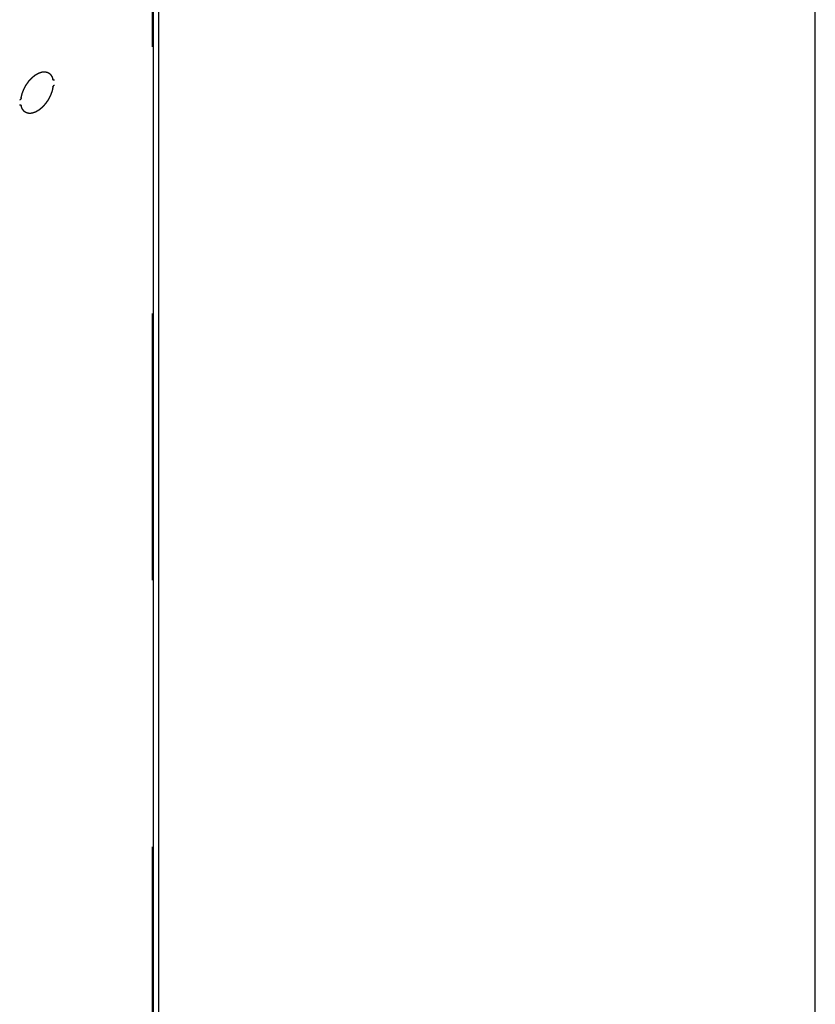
# Model space of a CAD drawing. Header units: inches. Extents: x 6 to 353, y 6 to 228.
# Tile 360 of 372: x 346 to 352, y 186 to 193. Entities that reach past the tile are written whole.
import ezdxf

# ---------------------------------------------------------------- set-up
doc = ezdxf.new("R2010")
doc.units = ezdxf.units.IN
doc.header["$LTSCALE"] = 19.946667
doc.header["$MEASUREMENT"] = 0
doc.linetypes.add('HIDDEN', pattern=[0.2, 0.1, -0.1])
doc.layers.get('0').update_dxf_attribs({"linetype": 'CONTINUOUS'})
doc.layers.add('05_ALL_CURVES', color=7, linetype='CONTINUOUS')
doc.layers.add('DEFAULT_2', color=7, linetype='HIDDEN')

msp = doc.modelspace()

# ---------------------------------------------------------------- linework, layer by layer
at = {"color": 7, "linetype": 'Continuous'}
for p, q in [((352, 10.6667), (352, 228.2667)), ((347.0496, 149.5069), (347.0496, 202.7836)), ((347.0874, 202.8028), (347.0874, 149.5595))]:
    msp.add_line(p, q, dxfattribs=at)
at = {"layer": '05_ALL_CURVES', "color": 7, "linetype": 'HIDDEN'}
for points, knots in [([(346.0605, 192.4817), (346.061, 192.4839), (346.0621, 192.4882), (346.0637, 192.4948), (346.065, 192.5003), (346.066, 192.5047), (346.0668, 192.5079), (346.0675, 192.5107), (346.0679, 192.5126), (346.0682, 192.5136), (346.0683, 192.5141), (346.0685, 192.5147), (346.0688, 192.5154), (346.0692, 192.5165), (346.07, 192.5184), (346.071, 192.5212), (346.0723, 192.5245), (346.074, 192.5289), (346.0762, 192.5344), (346.0783, 192.54), (346.0798, 192.5438), (346.0805, 192.5458), (346.081, 192.5469), (346.0816, 192.5479), (346.0823, 192.5493), (346.0834, 192.5514), (346.0848, 192.5541), (346.0866, 192.5573), (346.0889, 192.5616), (346.0917, 192.5669), (346.0943, 192.5717), (346.096, 192.5749), (346.0967, 192.5763), (346.0973, 192.5773), (346.0977, 192.5782), (346.0982, 192.5789), (346.0989, 192.5799), (346.0998, 192.5811), (346.1012, 192.5831), (346.1029, 192.5855), (346.105, 192.5885), (346.1078, 192.5924), (346.1105, 192.5964), (346.1133, 192.6003), (346.115, 192.6028), (346.1164, 192.6047), (346.1175, 192.6062), (346.1183, 192.6075), (346.1191, 192.6083), (346.1199, 192.6091), (346.1209, 192.6102), (346.1225, 192.6119), (346.1252, 192.6149), (346.1291, 192.6192), (346.133, 192.6235), (346.1362, 192.6269), (346.1381, 192.6291), (346.1397, 192.6308), (346.1407, 192.6319), (346.1414, 192.6328), (346.1423, 192.6334), (346.1438, 192.6346), (346.1459, 192.6364), (346.1492, 192.6391), (346.1534, 192.6426), (346.1576, 192.6461), (346.1605, 192.6485), (346.1622, 192.6499), (346.1635, 192.6509), (346.1645, 192.6518), (346.1654, 192.6525), (346.1662, 192.6532), (346.1673, 192.6538), (346.169, 192.6548), (346.1711, 192.656), (346.1746, 192.658), (346.1789, 192.6605), (346.1832, 192.663), (346.1866, 192.665), (346.1887, 192.6662), (346.1904, 192.6672), (346.1915, 192.6679), (346.1924, 192.6681), (346.1932, 192.6684), (346.1943, 192.6688), (346.1955, 192.6692), (346.1972, 192.6698), (346.2001, 192.6707), (346.2035, 192.6719), (346.2069, 192.673), (346.2094, 192.6738), (346.2119, 192.6747), (346.214, 192.6754), (346.2154, 192.6759), (346.216, 192.6761), (346.2163, 192.6762), (346.2166, 192.6762), (346.217, 192.6762), (346.2175, 192.6763), (346.2183, 192.6763), (346.2197, 192.6764), (346.2217, 192.6765), (346.2249, 192.6767), (346.2281, 192.6769), (346.2313, 192.6771), (346.2336, 192.6773), (346.2356, 192.6774), (346.2372, 192.6775), (346.2382, 192.6776), (346.239, 192.6776), (346.2395, 192.6777), (346.2399, 192.6777), (346.2403, 192.6776), (346.2409, 192.6775), (346.2417, 192.6772), (346.2431, 192.6769), (346.2449, 192.6764), (346.2476, 192.6757), (346.2504, 192.6749), (346.2532, 192.6742), (346.2553, 192.6737), (346.257, 192.6732), (346.2584, 192.6728), (346.2593, 192.6726), (346.26, 192.6724), (346.2604, 192.6723), (346.2607, 192.6721), (346.261, 192.6719), (346.2615, 192.6715), (346.2622, 192.671), (346.2633, 192.6702), (346.2648, 192.6692), (346.2671, 192.6676), (346.2694, 192.666), (346.2717, 192.6643), (346.2734, 192.6631), (346.2748, 192.6621), (346.2758, 192.6614), (346.2764, 192.661), (346.2768, 192.6607), (346.2773, 192.6604), (346.2776, 192.66), (346.2779, 192.6595), (346.2786, 192.6586), (346.2795, 192.6572), (346.2808, 192.6554), (346.2825, 192.6529), (346.2842, 192.6505), (346.286, 192.648), (346.287, 192.6465), (346.2879, 192.6453), (346.2885, 192.6444), (346.2891, 192.6436), (346.2895, 192.643), (346.2897, 192.6426), (346.29, 192.6423), (346.2901, 192.6419), (346.2903, 192.6412), (346.2908, 192.6398), (346.2915, 192.6378), (346.2923, 192.6355), (346.2933, 192.6323), (346.2947, 192.6283), (346.2963, 192.6235), (346.2973, 192.6203), (346.2979, 192.6187)], [0, 0, 0, 0, 0.015625, 0.03125, 0.046875, 0.054688, 0.0625, 0.070312, 0.074219, 0.076172, 0.077148, 0.078125, 0.080078, 0.082031, 0.085938, 0.09375, 0.101562, 0.109375, 0.125, 0.140625, 0.148438, 0.152344, 0.154297, 0.15625, 0.160156, 0.164062, 0.171875, 0.179688, 0.1875, 0.203125, 0.21875, 0.222656, 0.226562, 0.228516, 0.230469, 0.232422, 0.234375, 0.238281, 0.242188, 0.25, 0.257812, 0.265625, 0.28125, 0.289062, 0.296875, 0.300781, 0.304688, 0.308594, 0.310547, 0.3125, 0.316406, 0.320312, 0.328125, 0.34375, 0.359375, 0.367188, 0.375, 0.378906, 0.382812, 0.384766, 0.386719, 0.390625, 0.398438, 0.40625, 0.421875, 0.4375, 0.445312, 0.449219, 0.453125, 0.457031, 0.458984, 0.460938, 0.464844, 0.46875, 0.476562, 0.484375, 0.5, 0.515625, 0.523438, 0.53125, 0.535156, 0.539062, 0.541016, 0.542969, 0.546875, 0.550781, 0.554688, 0.5625, 0.578125, 0.585938, 0.59375, 0.601562, 0.609375, 0.613281, 0.614258, 0.615234, 0.616211, 0.617188, 0.619141, 0.621094, 0.625, 0.632812, 0.640625, 0.65625, 0.664062, 0.671875, 0.679688, 0.683594, 0.6875, 0.689453, 0.691406, 0.692383, 0.693359, 0.695312, 0.699219, 0.703125, 0.710938, 0.71875, 0.734375, 0.742188, 0.75, 0.757812, 0.761719, 0.765625, 0.767578, 0.769531, 0.770508, 0.771484, 0.773438, 0.777344, 0.78125, 0.789062, 0.796875, 0.8125, 0.820312, 0.828125, 0.835938, 0.839844, 0.841797, 0.84375, 0.845703, 0.847656, 0.849609, 0.851562, 0.859375, 0.867188, 0.875, 0.890625, 0.898438, 0.90625, 0.910156, 0.914062, 0.917969, 0.919922, 0.921875, 0.922852, 0.923828, 0.925781, 0.929688, 0.9375, 0.945312, 0.953125, 0.96875, 0.984375, 1, 1, 1, 1]), ([(346.3089, 192.6147), (346.3086, 192.6146), (346.308, 192.6143), (346.3072, 192.6139), (346.3066, 192.6137), (346.3063, 192.6136), (346.3059, 192.6135), (346.3052, 192.6134), (346.3045, 192.6133), (346.304, 192.6132), (346.3038, 192.6132), (346.3033, 192.6133), (346.3028, 192.6134), (346.3023, 192.6134), (346.302, 192.6135), (346.3018, 192.6135), (346.3017, 192.6136), (346.3014, 192.6137), (346.301, 192.614), (346.3006, 192.6143), (346.3002, 192.6145), (346.3, 192.6146), (346.2997, 192.615), (346.2993, 192.6155), (346.299, 192.616), (346.2987, 192.6163), (346.2986, 192.6166), (346.2984, 192.6171), (346.2982, 192.6178), (346.298, 192.6184), (346.2979, 192.6187)], [0, 0, 0, 0, 0.0625, 0.125, 0.15625, 0.171875, 0.1875, 0.25, 0.3125, 0.328125, 0.34375, 0.375, 0.4375, 0.46875, 0.484375, 0.5, 0.515625, 0.53125, 0.5625, 0.625, 0.65625, 0.671875, 0.6875, 0.75, 0.8125, 0.828125, 0.84375, 0.875, 0.9375, 1, 1, 1, 1]), ([(346.2979, 192.5612), (346.298, 192.5616), (346.2982, 192.5624), (346.2984, 192.5635), (346.2986, 192.5643), (346.2989, 192.5651), (346.2993, 192.5661), (346.2997, 192.5672), (346.3001, 192.568), (346.3006, 192.5687), (346.301, 192.5695), (346.3015, 192.5703), (346.3018, 192.5709), (346.3022, 192.5714), (346.3027, 192.5722), (346.3033, 192.5729), (346.3038, 192.5736), (346.3044, 192.5742), (346.3052, 192.5749), (346.3059, 192.5757), (346.3065, 192.5763), (346.3072, 192.5767), (346.308, 192.5773), (346.3086, 192.5777), (346.3089, 192.578)], [0, 0, 0, 0, 0.0625, 0.125, 0.15625, 0.1875, 0.25, 0.3125, 0.34375, 0.375, 0.4375, 0.46875, 0.5, 0.53125, 0.5625, 0.625, 0.65625, 0.6875, 0.75, 0.8125, 0.84375, 0.875, 0.9375, 1, 1, 1, 1]), ([(346.2979, 192.5612), (346.2973, 192.559), (346.2963, 192.5546), (346.2947, 192.5481), (346.2934, 192.5426), (346.2923, 192.5382), (346.2916, 192.5349), (346.2909, 192.5322), (346.2904, 192.5303), (346.2902, 192.5293), (346.2901, 192.5288), (346.2898, 192.5282), (346.2896, 192.5275), (346.2891, 192.5264), (346.2884, 192.5245), (346.2873, 192.5217), (346.2861, 192.5184), (346.2843, 192.514), (346.2822, 192.5084), (346.2801, 192.5029), (346.2786, 192.499), (346.2778, 192.4971), (346.2774, 192.496), (346.2768, 192.4949), (346.2761, 192.4936), (346.2749, 192.4914), (346.2735, 192.4888), (346.2718, 192.4856), (346.2695, 192.4813), (346.2666, 192.4759), (346.2641, 192.4711), (346.2623, 192.4679), (346.2616, 192.4666), (346.2611, 192.4655), (346.2606, 192.4647), (346.2601, 192.464), (346.2594, 192.463), (346.2586, 192.4618), (346.2572, 192.4598), (346.2554, 192.4573), (346.2534, 192.4544), (346.2506, 192.4504), (346.2478, 192.4465), (346.245, 192.4426), (346.2433, 192.4401), (346.2419, 192.4381), (346.2409, 192.4367), (346.24, 192.4354), (346.2392, 192.4346), (346.2385, 192.4337), (346.2375, 192.4326), (346.2359, 192.4309), (346.2332, 192.4279), (346.2292, 192.4236), (346.2253, 192.4194), (346.2222, 192.4159), (346.2202, 192.4138), (346.2187, 192.4121), (346.2177, 192.411), (346.2169, 192.4101), (346.2161, 192.4095), (346.2146, 192.4082), (346.2125, 192.4065), (346.2091, 192.4037), (346.205, 192.4003), (346.2008, 192.3968), (346.1978, 192.3944), (346.1961, 192.393), (346.1949, 192.3919), (346.1938, 192.3911), (346.193, 192.3904), (346.1922, 192.3897), (346.1911, 192.3891), (346.1894, 192.3881), (346.1872, 192.3868), (346.1838, 192.3848), (346.1795, 192.3824), (346.1752, 192.3799), (346.1718, 192.3779), (346.1696, 192.3766), (346.1679, 192.3756), (346.1668, 192.375), (346.166, 192.3747), (346.1652, 192.3744), (346.1641, 192.3741), (346.1628, 192.3737), (346.1612, 192.3731), (346.1582, 192.3721), (346.1549, 192.371), (346.1515, 192.3699), (346.149, 192.369), (346.1465, 192.3682), (346.1444, 192.3675), (346.143, 192.367), (346.1424, 192.3668), (346.1421, 192.3667), (346.1418, 192.3667), (346.1414, 192.3666), (346.1409, 192.3666), (346.1401, 192.3666), (346.1387, 192.3665), (346.1367, 192.3663), (346.1335, 192.3661), (346.1303, 192.3659), (346.1271, 192.3657), (346.1247, 192.3656), (346.1227, 192.3654), (346.1211, 192.3653), (346.1201, 192.3653), (346.1193, 192.3652), (346.1188, 192.3652), (346.1184, 192.3651), (346.1181, 192.3653), (346.1175, 192.3654), (346.1166, 192.3657), (346.1152, 192.366), (346.1135, 192.3665), (346.1107, 192.3672), (346.1079, 192.3679), (346.1052, 192.3687), (346.1031, 192.3692), (346.1013, 192.3697), (346.1, 192.37), (346.0991, 192.3703), (346.0984, 192.3704), (346.098, 192.3705), (346.0977, 192.3708), (346.0974, 192.371), (346.0969, 192.3713), (346.0962, 192.3718), (346.095, 192.3726), (346.0936, 192.3736), (346.0913, 192.3753), (346.089, 192.3769), (346.0867, 192.3785), (346.085, 192.3797), (346.0835, 192.3807), (346.0825, 192.3815), (346.082, 192.3819), (346.0815, 192.3822), (346.0811, 192.3824), (346.0808, 192.3829), (346.0804, 192.3834), (346.0798, 192.3843), (346.0788, 192.3856), (346.0776, 192.3875), (346.0758, 192.3899), (346.0741, 192.3924), (346.0724, 192.3948), (346.0713, 192.3963), (346.0705, 192.3976), (346.0698, 192.3985), (346.0693, 192.3992), (346.0689, 192.3999), (346.0686, 192.4002), (346.0684, 192.4005), (346.0682, 192.4009), (346.068, 192.4016), (346.0675, 192.403), (346.0669, 192.405), (346.0661, 192.4074), (346.065, 192.4106), (346.0637, 192.4146), (346.0621, 192.4194), (346.061, 192.4226), (346.0605, 192.4242)], [0, 0, 0, 0, 0.015625, 0.03125, 0.046875, 0.054688, 0.0625, 0.070312, 0.074219, 0.076172, 0.077148, 0.078125, 0.080078, 0.082031, 0.085938, 0.09375, 0.101562, 0.109375, 0.125, 0.140625, 0.148438, 0.152344, 0.154297, 0.15625, 0.160156, 0.164062, 0.171875, 0.179688, 0.1875, 0.203125, 0.21875, 0.222656, 0.226562, 0.228516, 0.230469, 0.232422, 0.234375, 0.238281, 0.242188, 0.25, 0.257812, 0.265625, 0.28125, 0.289062, 0.296875, 0.300781, 0.304688, 0.308594, 0.310547, 0.3125, 0.316406, 0.320312, 0.328125, 0.34375, 0.359375, 0.367188, 0.375, 0.378906, 0.382812, 0.384766, 0.386719, 0.390625, 0.398438, 0.40625, 0.421875, 0.4375, 0.445312, 0.449219, 0.453125, 0.457031, 0.458984, 0.460938, 0.464844, 0.46875, 0.476562, 0.484375, 0.5, 0.515625, 0.523438, 0.53125, 0.535156, 0.539062, 0.541016, 0.542969, 0.546875, 0.550781, 0.554688, 0.5625, 0.578125, 0.585938, 0.59375, 0.601562, 0.609375, 0.613281, 0.614258, 0.615234, 0.616211, 0.617188, 0.619141, 0.621094, 0.625, 0.632812, 0.640625, 0.65625, 0.664062, 0.671875, 0.679688, 0.683594, 0.6875, 0.689453, 0.691406, 0.692383, 0.693359, 0.695312, 0.699219, 0.703125, 0.710938, 0.71875, 0.734375, 0.742188, 0.75, 0.757812, 0.761719, 0.765625, 0.767578, 0.769531, 0.770508, 0.771484, 0.773438, 0.777344, 0.78125, 0.789062, 0.796875, 0.8125, 0.820312, 0.828125, 0.835938, 0.839844, 0.841797, 0.84375, 0.845703, 0.847656, 0.849609, 0.851562, 0.859375, 0.867188, 0.875, 0.890625, 0.898438, 0.90625, 0.910156, 0.914062, 0.917969, 0.919922, 0.921875, 0.922852, 0.923828, 0.925781, 0.929688, 0.9375, 0.945312, 0.953125, 0.96875, 0.984375, 1, 1, 1, 1]), ([(346.0605, 192.4817), (346.0604, 192.4813), (346.0602, 192.4804), (346.0599, 192.4794), (346.0598, 192.4786), (346.0594, 192.4778), (346.059, 192.4767), (346.0586, 192.4757), (346.0583, 192.4749), (346.0578, 192.4741), (346.0574, 192.4733), (346.0569, 192.4725), (346.0566, 192.4719), (346.0562, 192.4714), (346.0556, 192.4707), (346.0551, 192.47), (346.0546, 192.4693), (346.054, 192.4686), (346.0532, 192.4679), (346.0525, 192.4672), (346.0518, 192.4666), (346.0512, 192.4662), (346.0504, 192.4656), (346.0497, 192.4651), (346.0494, 192.4649)], [0, 0, 0, 0, 0.0625, 0.125, 0.15625, 0.1875, 0.25, 0.3125, 0.34375, 0.375, 0.4375, 0.46875, 0.5, 0.53125, 0.5625, 0.625, 0.65625, 0.6875, 0.75, 0.8125, 0.84375, 0.875, 0.9375, 1, 1, 1, 1]), ([(346.0494, 192.4281), (346.0497, 192.4283), (346.0504, 192.4286), (346.0512, 192.4289), (346.0517, 192.4292), (346.052, 192.4293), (346.0525, 192.4294), (346.0532, 192.4295), (346.0539, 192.4296), (346.0543, 192.4297), (346.0546, 192.4297), (346.0551, 192.4296), (346.0556, 192.4295), (346.0561, 192.4294), (346.0563, 192.4294), (346.0566, 192.4294), (346.0567, 192.4292), (346.0569, 192.4291), (346.0573, 192.4289), (346.0578, 192.4286), (346.0582, 192.4284), (346.0584, 192.4282), (346.0586, 192.4279), (346.059, 192.4274), (346.0594, 192.4269), (346.0596, 192.4266), (346.0598, 192.4263), (346.0599, 192.4258), (346.0602, 192.425), (346.0604, 192.4245), (346.0605, 192.4242)], [0, 0, 0, 0, 0.0625, 0.125, 0.15625, 0.171875, 0.1875, 0.25, 0.3125, 0.328125, 0.34375, 0.375, 0.4375, 0.46875, 0.484375, 0.5, 0.515625, 0.53125, 0.5625, 0.625, 0.65625, 0.671875, 0.6875, 0.75, 0.8125, 0.828125, 0.84375, 0.875, 0.9375, 1, 1, 1, 1])]:
    msp.add_open_spline(points, degree=3, knots=knots, dxfattribs=at)
at = {"layer": 'DEFAULT_2', "color": 7, "linetype": 'HIDDEN'}
msp.add_line((347.0404, 202.8363), (347.0404, 149.5595), dxfattribs=at)

doc.saveas('drawing.dxf')
